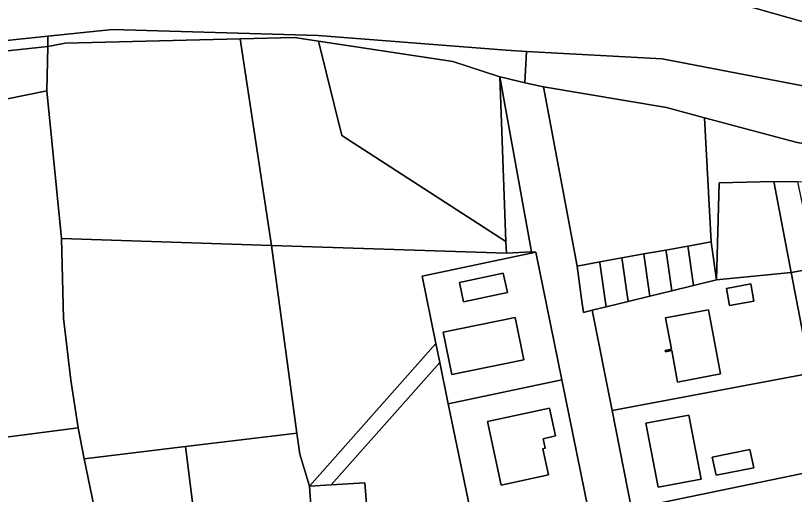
# Model space of a CAD drawing. Extents: x -477304 to -465429, y -1159113 to -1149210.
# Drawn here: x -474131.2 to -473975.7, y -1153973.4 to -1153877.8 of the extents above; entities that cross this region are included whole.
import ezdxf

# ---------------------------------------------------------------- set-up
doc = ezdxf.new("R2010")
doc.units = 0
for name, color, linetype in [('orna_s', 7, 'Continuous'), ('ostatni_s', 7, 'Continuous'), ('trav_porost_s', 7, 'Continuous'), ('voda_s', 7, 'Continuous')]:
    doc.layers.add(name, color=color, linetype=linetype)

msp = doc.modelspace()

# ---------------------------------------------------------------- linework, layer by layer
at = {"layer": 'orna_s'}
for points in [[(-473994.36, -1153873.21), (-473973.05, -1153874.77), (-473969.67, -1153880.22)], [(-473976.32, -1153929.08), (-473942.63, -1153922.95), (-473939.06, -1153939.83), (-473972.94, -1153946.68)], [(-474016.08, -1153936.62), (-474013.28, -1153935.93), (-474008.92, -1153934.86), (-474004.55, -1153933.78), (-474000.19, -1153932.72), (-473995.82, -1153931.64), (-473991.25, -1153930.52), (-473976.32, -1153929.08), (-473972.94, -1153946.68), (-473972.44, -1153949.16), (-474012.08, -1153956.62)], [(-473984.42, -1153931.33), (-473989.28, -1153932.24), (-473988.65, -1153935.68), (-473983.79, -1153934.77)], [(-474000.2, -1153944.67), (-473999.02, -1153950.94), (-473990.46, -1153949.32), (-473992.88, -1153936.5), (-474001.44, -1153938.12), (-474000.26, -1153944.38), (-474001.5, -1153944.61), (-474001.44, -1153944.91)], [(-473968.81, -1153967.07), (-473968.62, -1153968.03), (-474008.26, -1153976.21), (-474012.08, -1153956.62), (-473972.44, -1153949.16)], [(-473996.76, -1153957.52), (-474005.36, -1153959.14), (-474002.91, -1153971.93), (-473994.31, -1153970.31)], [(-473992.1, -1153965.92), (-473991.3, -1153969.54), (-473983.77, -1153968.04), (-473984.57, -1153964.42)], [(-474004.1, -1153995.73), (-474008.26, -1153976.21), (-473968.62, -1153968.03), (-473965.58, -1153982.7), (-473964.7, -1153987.68)]]:
    msp.add_lwpolyline(points, close=True, dxfattribs=at)
at = {"layer": 'ostatni_s'}
for points in [[(-474034.5, -1153890.02), (-474033.29, -1153922.91), (-474066.08, -1153901.74), (-474070.76, -1153882.91), (-474043.9, -1153886.99)], [(-474034.5, -1153890.02), (-474033.56, -1153890.25), (-474029.56, -1153891.23), (-474025.83, -1153891.99), (-474019.11, -1153927.81), (-474018.18, -1153934.34), (-474017.8, -1153937.04), (-474016.08, -1153936.62), (-474012.08, -1153956.62), (-474008.26, -1153976.21), (-474004.1, -1153995.73), (-474000.03, -1154015.53), (-473991.04, -1154054.95), (-474000.81, -1154054.72), (-474001.22, -1154052.34), (-474006.33, -1154026.91), (-474011.63, -1154001.47), (-474016.9, -1153976.28), (-474022.14, -1153950.5), (-474027.32, -1153925.02), (-474028.23, -1153924.96)], [(-474033.29, -1153922.91), (-474034.5, -1153890.02), (-474028.23, -1153924.96), (-474033.21, -1153925.18)], [(-473993.68, -1153898.18), (-473992.31, -1153922.96), (-473996.95, -1153923.8), (-474001.34, -1153924.58), (-474005.74, -1153925.37), (-474010.15, -1153926.16), (-474014.56, -1153926.95), (-474019.11, -1153927.81), (-474025.83, -1153891.99), (-474001.25, -1153896.15)], [(-473937.55, -1153909.09), (-473923.44, -1153909.34), (-473922.79, -1153912.59), (-473944.67, -1153913.29), (-473951.18, -1153911.2), (-473975.07, -1153910.99), (-473979.83, -1153910.9), (-473990.75, -1153911.15), (-473991.25, -1153930.52), (-473992.17, -1153923.95), (-473992.31, -1153922.96), (-473993.68, -1153898.18), (-473975.15, -1153903.14)], [(-473995.89, -1153931.18), (-473995.82, -1153931.64), (-474000.19, -1153932.72), (-474000.32, -1153931.81), (-474001.25, -1153925.25), (-474001.34, -1153924.58), (-473996.95, -1153923.8), (-473996.83, -1153924.62)], [(-473996.95, -1153923.8), (-473992.31, -1153922.96), (-473992.17, -1153923.95), (-473991.25, -1153930.52), (-473995.82, -1153931.64), (-473995.89, -1153931.18), (-473996.83, -1153924.62)], [(-474047.3, -1153943.21), (-474050.03, -1153929.78), (-474027.32, -1153925.02), (-474022.14, -1153950.5), (-474044.85, -1153955.27), (-474046.53, -1153947.02)], [(-474005.67, -1153925.88), (-474004.74, -1153932.44), (-474004.55, -1153933.78), (-474008.92, -1153934.86), (-474009.17, -1153933.07), (-474010.1, -1153926.51), (-474010.15, -1153926.16), (-474005.74, -1153925.37)], [(-474004.74, -1153932.44), (-474005.67, -1153925.88), (-474005.74, -1153925.37), (-474001.34, -1153924.58), (-474001.25, -1153925.25), (-474000.32, -1153931.81), (-474000.19, -1153932.72), (-474004.55, -1153933.78)], [(-474017.8, -1153937.04), (-474018.18, -1153934.34), (-474019.11, -1153927.81), (-474014.56, -1153926.95), (-474014.53, -1153927.15), (-474013.6, -1153933.69), (-474013.28, -1153935.93), (-474016.08, -1153936.62)], [(-474041.75, -1153934.95), (-474042.59, -1153931.07), (-474033.85, -1153929.18), (-474033.01, -1153933.06)], [(-474033.01, -1153933.06), (-474033.85, -1153929.18), (-474042.59, -1153931.07), (-474041.75, -1153934.95)], [(-473983.79, -1153934.77), (-473988.65, -1153935.68), (-473989.28, -1153932.24), (-473984.42, -1153931.33)], [(-473992.88, -1153936.5), (-473990.46, -1153949.32), (-473999.02, -1153950.94), (-474000.2, -1153944.67), (-474001.44, -1153944.91), (-474001.5, -1153944.61), (-474000.26, -1153944.38), (-474001.44, -1153938.12)], [(-474029.72, -1153946.52), (-474044.1, -1153949.45), (-474045.83, -1153940.98), (-474031.45, -1153938.04)], [(-474029.72, -1153946.52), (-474031.45, -1153938.04), (-474045.83, -1153940.98), (-474044.1, -1153949.45)], [(-474068.17, -1153971.45), (-474072.55, -1153971.71), (-474047.3, -1153943.21), (-474046.53, -1153947.02)], [(-474016.9, -1153976.28), (-474018.44, -1153976.59), (-474039.48, -1153980.88), (-474044.85, -1153955.27), (-474022.14, -1153950.5)], [(-474024.6, -1153956.15), (-474023.4, -1153961.68), (-474025.84, -1153962.29), (-474025.44, -1153964.15), (-474025.91, -1153964.25), (-474024.78, -1153969.46), (-474034.26, -1153971.51), (-474037.01, -1153958.84)], [(-474037.01, -1153958.84), (-474034.26, -1153971.51), (-474024.78, -1153969.46), (-474025.91, -1153964.25), (-474025.44, -1153964.15), (-474025.84, -1153962.29), (-474023.4, -1153961.68), (-474024.6, -1153956.15)], [(-473994.31, -1153970.31), (-474002.91, -1153971.93), (-474005.36, -1153959.14), (-473996.76, -1153957.52)], [(-474077.56, -1153998.55), (-474078.29, -1153994.67), (-474084.11, -1153995.36), (-474085.59, -1153983.65), (-474094.68, -1153984.62), (-474095.84, -1153975.45), (-474097.31, -1153963.82), (-474075.03, -1153961.14), (-474074.45, -1153965.3), (-474072.55, -1153971.71), (-474072.07, -1153978.58), (-474071.85, -1153981.68), (-474074.56, -1153981.87), (-474072.85, -1153998.98), (-474077.37, -1153999.56)], [(-473984.57, -1153964.42), (-473983.77, -1153968.04), (-473991.3, -1153969.54), (-473992.1, -1153965.92)], [(-474071.85, -1153981.68), (-474072.07, -1153978.58), (-474072.55, -1153971.71), (-474068.17, -1153971.45), (-474061.45, -1153971.06), (-474060.52, -1153982.8), (-474068.93, -1153983.35), (-474069.08, -1153981.5)]]:
    msp.add_lwpolyline(points, close=True, dxfattribs=at)
at = {"layer": 'trav_porost_s'}
for points in [[(-474086.36, -1153882.45), (-474080.14, -1153923.66), (-474122.04, -1153922.31), (-474125.01, -1153892.78), (-474124.81, -1153883.98), (-474121.31, -1153883.3)], [(-474070.76, -1153882.91), (-474066.08, -1153901.74), (-474033.29, -1153922.91), (-474033.21, -1153925.18), (-474080.14, -1153923.66), (-474086.36, -1153882.45), (-474075.54, -1153882.19)], [(-474124.81, -1153883.98), (-474125.01, -1153892.78), (-474168.61, -1153901.63), (-474197.62, -1153905.43), (-474223.56, -1153908.83), (-474223.85, -1153906.88), (-474173.97, -1153894.15), (-474145.96, -1153886.26)], [(-474122.04, -1153922.31), (-474121.64, -1153938.17), (-474120.2, -1153950.56), (-474118.74, -1153960.07), (-474157.84, -1153965.1), (-474159.59, -1153954.65), (-474161.64, -1153942.7), (-474168.61, -1153901.63), (-474125.01, -1153892.78)], [(-473991.25, -1153930.52), (-473990.75, -1153911.15), (-473979.83, -1153910.9), (-473976.32, -1153929.08)], [(-473975.07, -1153910.99), (-473971.7, -1153926.95), (-473943.06, -1153920.9), (-473942.63, -1153922.95), (-473976.32, -1153929.08), (-473979.83, -1153910.9)], [(-474097.31, -1153963.82), (-474117.54, -1153966.25), (-474118.74, -1153960.07), (-474120.2, -1153950.56), (-474121.64, -1153938.17), (-474122.04, -1153922.31), (-474080.14, -1153923.66), (-474075.03, -1153961.14)], [(-474072.55, -1153971.71), (-474074.45, -1153965.3), (-474075.03, -1153961.14), (-474080.14, -1153923.66), (-474033.21, -1153925.18), (-474028.23, -1153924.96), (-474027.32, -1153925.02), (-474050.03, -1153929.78), (-474047.3, -1153943.21)], [(-474010.1, -1153926.51), (-474009.17, -1153933.07), (-474008.92, -1153934.86), (-474013.28, -1153935.93), (-474013.6, -1153933.69), (-474014.53, -1153927.15), (-474014.56, -1153926.95), (-474010.15, -1153926.16)], [(-474072.85, -1153998.98), (-474074.56, -1153981.87), (-474071.85, -1153981.68), (-474069.08, -1153981.5), (-474068.93, -1153983.35), (-474060.52, -1153982.8), (-474061.45, -1153971.06), (-474068.17, -1153971.45), (-474046.53, -1153947.02), (-474044.85, -1153955.27), (-474039.48, -1153980.88), (-474043.57, -1153981.36), (-474040.58, -1153995.68), (-474072.41, -1154000.93), (-474072.78, -1153999.73)], [(-474139.87, -1153980.67), (-474140.31, -1153977.96), (-474149.1, -1153979.44), (-474150.21, -1153979.71), (-474157.84, -1153965.1), (-474118.74, -1153960.07), (-474117.54, -1153966.25), (-474115.16, -1153977.86), (-474113.02, -1153992.54), (-474111.42, -1154002.87), (-474110.98, -1154005.78), (-474110.83, -1154006.56), (-474109.16, -1154017.31), (-474108.68, -1154022.96), (-474105.79, -1154034.56), (-474121.02, -1154009.02), (-474127.66, -1154001.94), (-474133.23, -1153995.99), (-474123.37, -1153994.43), (-474125.79, -1153978.5), (-474135.61, -1153980.01)], [(-474117.54, -1153966.25), (-474097.31, -1153963.82), (-474095.84, -1153975.45), (-474094.68, -1153984.62), (-474092.68, -1154000.48), (-474111.42, -1154002.87), (-474113.02, -1153992.54), (-474115.16, -1153977.86)]]:
    msp.add_lwpolyline(points, close=True, dxfattribs=at)
at = {"layer": 'voda_s'}
for points in [[(-474303.54, -1153897.14), (-474290.58, -1153895.88), (-474227.94, -1153885.74), (-474202.37, -1153879.94), (-474165.39, -1153867.04), (-474084.14, -1153854.43), (-474075.98, -1153856.54), (-474082.42, -1153862.08), (-474032.41, -1153869.61), (-474028.31, -1153870.23), (-474021.95, -1153871.19), (-473994.36, -1153873.21), (-473969.67, -1153880.22), (-473960.25, -1153882.89), (-473926.07, -1153887.04), (-473898.84, -1153882.98), (-473849.63, -1153870.19), (-473788.82, -1153858.15)], [(-473822.18, -1153883.15), (-473870.69, -1153892.26), (-473924.26, -1153898.05), (-473954.23, -1153895.59), (-474002.08, -1153886.41), (-474029.19, -1153884.99), (-474033.25, -1153884.67), (-474070.79, -1153881.76), (-474111.86, -1153880.56), (-474124.8, -1153881.9), (-474137.52, -1153883.22), (-474158.45, -1153886.88), (-474226.83, -1153901.64), (-474299.74, -1153913.67), (-474358.78, -1153912.41)]]:
    msp.add_lwpolyline(points, dxfattribs=at)
for points in [[(-474124.81, -1153883.98), (-474145.96, -1153886.26), (-474173.97, -1153894.15), (-474223.85, -1153906.88), (-474224.8, -1153907.15), (-474226.83, -1153901.64), (-474158.45, -1153886.88), (-474137.52, -1153883.22), (-474124.8, -1153881.9)], [(-474075.54, -1153882.19), (-474086.36, -1153882.45), (-474121.31, -1153883.3), (-474124.81, -1153883.98), (-474124.8, -1153881.9), (-474111.86, -1153880.56), (-474070.79, -1153881.76), (-474033.25, -1153884.67), (-474029.19, -1153884.99), (-474029.56, -1153891.23), (-474033.56, -1153890.25), (-474034.5, -1153890.02), (-474043.9, -1153886.99), (-474070.76, -1153882.91)], [(-473975.15, -1153903.14), (-473993.68, -1153898.18), (-474001.25, -1153896.15), (-474025.83, -1153891.99), (-474029.56, -1153891.23), (-474029.19, -1153884.99), (-474002.08, -1153886.41), (-473954.23, -1153895.59), (-473924.26, -1153898.05), (-473923.72, -1153905.44), (-473923.44, -1153909.34), (-473937.55, -1153909.09)]]:
    msp.add_lwpolyline(points, close=True, dxfattribs=at)

doc.saveas('drawing.dxf')
